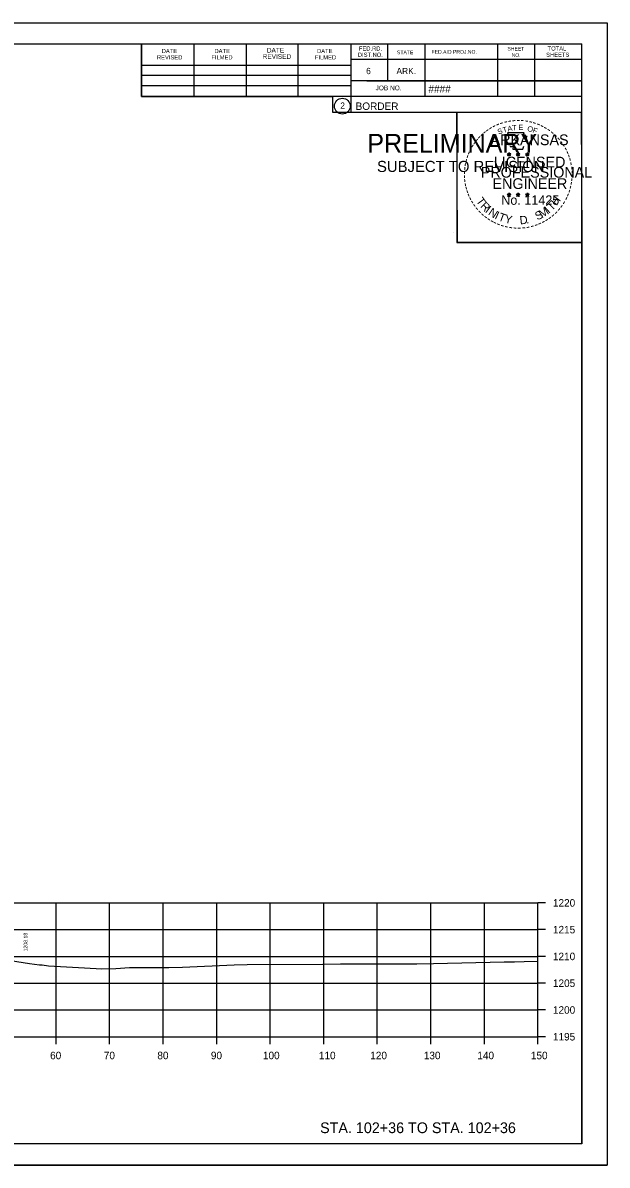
# Model space of a CAD drawing. Extents: x -70 to 701944, y -4 to 666871.
# Drawn here: x 667686.1 to 667795.2, y 653677.9 to 653891.3 of the extents above; entities that cross this region are included whole.
import ezdxf

# ---------------------------------------------------------------- set-up
doc = ezdxf.new("R2010")
doc.units = 0
for name, color, linetype in [('R_Axis', 7, 'Continuous'), ('R_Axis Annot', 7, 'Continuous'), ('R_Border', 7, 'Continuous'), ('R_Border PE', 7, 'Continuous'), ('R_Border Prem', 7, 'Continuous'), ('R_Draft', 7, 'Continuous'), ('R_Exist Surface', 7, 'Continuous'), ('R_Grid', 7, 'Continuous'), ('R_No Plot', 7, 'Continuous')]:
    doc.layers.add(name, color=color, linetype=linetype)

msp = doc.modelspace()

# ---------------------------------------------------------------- linework, layer by layer
at = {"layer": 'R_Axis'}
for p, q in [((667782.3, 653701.92), (667782.3, 653726.92)), ((667783.7, 653726.92), (667782.3, 653726.92)), ((667783.7, 653721.92), (667782.3, 653721.92)), ((667783.7, 653716.92), (667782.3, 653716.92)), ((667783.7, 653711.92), (667782.3, 653711.92)), ((667783.7, 653706.92), (667782.3, 653706.92)), ((667482.3, 653701.92), (667782.3, 653701.92)), ((667692.3, 653700.52), (667692.3, 653701.92)), ((667702.3, 653700.52), (667702.3, 653701.92)), ((667712.3, 653700.52), (667712.3, 653701.92)), ((667722.3, 653700.52), (667722.3, 653701.92)), ((667732.3, 653700.52), (667732.3, 653701.92)), ((667742.3, 653700.52), (667742.3, 653701.92)), ((667752.3, 653700.52), (667752.3, 653701.92)), ((667762.3, 653700.52), (667762.3, 653701.92)), ((667772.3, 653700.52), (667772.3, 653701.92)), ((667782.3, 653700.52), (667782.3, 653701.92)), ((667783.7, 653701.92), (667782.3, 653701.92))]:
    msp.add_line(p, q, dxfattribs=at)
at = {"layer": 'R_Border'}
for p, q in [((667474.3, 653887.38), (667790.48, 653887.38)), ((667708.22, 653877.5), (667708.22, 653887.38)), ((667718.08, 653877.5), (667718.08, 653887.18)), ((667727.84, 653877.5), (667727.84, 653887.18)), ((667737.52, 653877.5), (667737.52, 653887.18)), ((667747.38, 653887.38), (667747.38, 653874.58)), ((667754.22, 653887.38), (667754.22, 653880.44)), ((667761.16, 653887.38), (667761.16, 653877.5)), ((667774.74, 653887.38), (667774.74, 653877.5)), ((667781.68, 653887.38), (667781.68, 653877.5)), ((667790.48, 653681.92), (667790.48, 653887.38)), ((667790.48, 653884.44), (667747.38, 653884.44)), ((667790.48, 653884.46), (667790.48, 653884.46)), ((667708.22, 653883.36), (667747.38, 653883.36)), ((667708.22, 653881.5), (667747.38, 653881.5)), ((667790.48, 653880.44), (667747.38, 653880.44)), ((667750.34, 653880.44), (667790.48, 653880.44)), ((667708.22, 653877.5), (667708.22, 653879.56)), ((667708.22, 653879.56), (667747.38, 653879.56)), ((667790.48, 653877.5), (667708.22, 653877.5)), ((667747.38, 653874.58), (667790.48, 653874.58)), ((667790.48, 653681.92), (667474.3, 653681.92))]:
    msp.add_line(p, q, dxfattribs=at)
msp.add_circle((667745.77, 653875.72), 1.47, dxfattribs=at)
at = {"layer": 'R_Border PE'}
for p, q in [((667776.91, 653867.09), (667776.87, 653866.84)), ((667776.91, 653866.73), (667776.91, 653867.09)), ((667776.91, 653867.09), (667776.96, 653866.84)), ((667778.58, 653867.09), (667778.54, 653866.84)), ((667778.58, 653866.73), (667778.58, 653867.09)), ((667778.58, 653867.09), (667778.63, 653866.84)), ((667780.35, 653867.08), (667780.31, 653866.83)), ((667780.35, 653866.71), (667780.35, 653867.08)), ((667780.35, 653867.08), (667780.4, 653866.83)), ((667776.56, 653866.84), (667776.91, 653866.73)), ((667776.56, 653866.84), (667776.82, 653866.79)), ((667776.56, 653866.84), (667776.8, 653866.71)), ((667776.7, 653866.43), (667776.91, 653866.73)), ((667776.7, 653866.43), (667776.82, 653866.67)), ((667776.7, 653866.43), (667776.91, 653866.65)), ((667777.26, 653866.84), (667776.91, 653866.73)), ((667777.13, 653866.43), (667776.91, 653866.73)), ((667777.13, 653866.43), (667776.91, 653866.64)), ((667777.26, 653866.84), (667776.97, 653866.79)), ((667777.13, 653866.43), (667776.99, 653866.72)), ((667777.26, 653866.84), (667777.06, 653866.73)), ((667778.23, 653866.84), (667778.58, 653866.73)), ((667778.23, 653866.84), (667778.49, 653866.79)), ((667778.23, 653866.84), (667778.47, 653866.71)), ((667778.37, 653866.43), (667778.58, 653866.73)), ((667778.37, 653866.43), (667778.49, 653866.67)), ((667778.37, 653866.43), (667778.58, 653866.65)), ((667778.93, 653866.84), (667778.58, 653866.73)), ((667778.8, 653866.43), (667778.58, 653866.73)), ((667778.8, 653866.43), (667778.58, 653866.64)), ((667778.93, 653866.84), (667778.64, 653866.79)), ((667778.8, 653866.43), (667778.66, 653866.72)), ((667778.93, 653866.84), (667778.73, 653866.73)), ((667780, 653866.82), (667780.35, 653866.71)), ((667780, 653866.82), (667780.25, 653866.78)), ((667780, 653866.82), (667780.23, 653866.7)), ((667780.13, 653866.42), (667780.35, 653866.71)), ((667780.13, 653866.42), (667780.26, 653866.66)), ((667780.13, 653866.42), (667780.34, 653866.63)), ((667780.56, 653866.42), (667780.34, 653866.63)), ((667780.69, 653866.82), (667780.35, 653866.71)), ((667780.56, 653866.42), (667780.35, 653866.71)), ((667780.69, 653866.82), (667780.41, 653866.78)), ((667780.56, 653866.42), (667780.42, 653866.71)), ((667780.69, 653866.82), (667780.49, 653866.72)), ((667776.56, 653859.26), (667776.91, 653859.15)), ((667776.56, 653859.26), (667776.81, 653859.22)), ((667776.56, 653859.26), (667776.8, 653859.14)), ((667776.69, 653858.86), (667776.91, 653859.15)), ((667776.69, 653858.86), (667776.82, 653859.1)), ((667776.69, 653858.86), (667776.91, 653859.07)), ((667776.91, 653859.52), (667776.87, 653859.27)), ((667776.91, 653859.15), (667776.91, 653859.52)), ((667776.91, 653859.52), (667776.96, 653859.27)), ((667777.26, 653859.26), (667776.91, 653859.15)), ((667777.12, 653858.86), (667776.91, 653859.15)), ((667777.12, 653858.86), (667776.91, 653859.07)), ((667777.26, 653859.26), (667776.97, 653859.21)), ((667777.12, 653858.86), (667776.98, 653859.15)), ((667777.26, 653859.26), (667777.05, 653859.16)), ((667778.23, 653859.26), (667778.58, 653859.15)), ((667778.23, 653859.26), (667778.48, 653859.22)), ((667778.23, 653859.26), (667778.47, 653859.14)), ((667778.36, 653858.86), (667778.58, 653859.15)), ((667778.36, 653858.86), (667778.49, 653859.1)), ((667778.36, 653858.86), (667778.58, 653859.07)), ((667778.58, 653859.52), (667778.54, 653859.27)), ((667778.58, 653859.15), (667778.58, 653859.52)), ((667778.58, 653859.52), (667778.63, 653859.27)), ((667778.92, 653859.26), (667778.58, 653859.15)), ((667778.79, 653858.86), (667778.58, 653859.15)), ((667778.79, 653858.86), (667778.58, 653859.07)), ((667778.92, 653859.26), (667778.64, 653859.21)), ((667778.79, 653858.86), (667778.65, 653859.15)), ((667778.92, 653859.26), (667778.72, 653859.16)), ((667780, 653859.25), (667780.34, 653859.14)), ((667780, 653859.25), (667780.25, 653859.21)), ((667780, 653859.25), (667780.23, 653859.13)), ((667780.13, 653858.85), (667780.34, 653859.14)), ((667780.13, 653858.85), (667780.25, 653859.09)), ((667780.13, 653858.85), (667780.34, 653859.06)), ((667780.34, 653859.51), (667780.3, 653859.26)), ((667780.34, 653859.14), (667780.34, 653859.51)), ((667780.34, 653859.51), (667780.39, 653859.26)), ((667780.69, 653859.25), (667780.34, 653859.14)), ((667780.56, 653858.85), (667780.34, 653859.14)), ((667780.56, 653858.85), (667780.34, 653859.06)), ((667780.69, 653859.25), (667780.41, 653859.2)), ((667780.56, 653858.85), (667780.42, 653859.14)), ((667780.69, 653859.25), (667780.49, 653859.15))]:
    msp.add_line(p, q, dxfattribs=at)
for points in [[(667776.6, 653870.71), (667776.87, 653869.89)], [(667780.12, 653869.79), (667780.26, 653870.08), (667779.57, 653870.05), (667779.72, 653870.71), (667776.6, 653870.71)], [(667776.91, 653867.09), (667777.13, 653866.43), (667776.56, 653866.84), (667777.26, 653866.84), (667776.7, 653866.43), (667776.91, 653867.09)], [(667777.1, 653868.29), (667777.1, 653868.2), (667777.66, 653868.19), (667777.61, 653867.71), (667779.48, 653867.71), (667779.68, 653868.25)], [(667778.58, 653867.09), (667778.8, 653866.43), (667778.23, 653866.84), (667778.93, 653866.84), (667778.37, 653866.43), (667778.58, 653867.09)], [(667780.35, 653867.08), (667780.56, 653866.42), (667780, 653866.82), (667780.69, 653866.82), (667780.13, 653866.42), (667780.35, 653867.08)], [(667776.91, 653859.52), (667777.12, 653858.86), (667776.56, 653859.26), (667777.26, 653859.26), (667776.69, 653858.86), (667776.91, 653859.52)], [(667778.58, 653859.52), (667778.79, 653858.86), (667778.23, 653859.26), (667778.92, 653859.26), (667778.36, 653858.86), (667778.58, 653859.52)], [(667780.34, 653859.51), (667780.56, 653858.85), (667780, 653859.25), (667780.69, 653859.25), (667780.13, 653858.85), (667780.34, 653859.51)]]:
    msp.add_lwpolyline(points, dxfattribs=at)
for centre, radius in [((667776.91, 653866.72), 0.172), ((667776.91, 653866.72), 0.145), ((667776.91, 653866.72), 0.116), ((667776.91, 653866.72), 0.0991), ((667776.91, 653866.72), 0.0747), ((667776.91, 653866.72), 0.0495), ((667776.91, 653866.72), 0.0296), ((667778.58, 653866.72), 0.172), ((667778.58, 653866.72), 0.145), ((667778.58, 653866.72), 0.116), ((667778.58, 653866.72), 0.0991), ((667778.58, 653866.72), 0.0747), ((667778.58, 653866.72), 0.0495), ((667778.58, 653866.72), 0.0296), ((667780.35, 653866.71), 0.172), ((667780.35, 653866.71), 0.145), ((667780.35, 653866.71), 0.116), ((667780.35, 653866.71), 0.0991), ((667780.35, 653866.71), 0.0747), ((667780.35, 653866.71), 0.0495), ((667780.35, 653866.71), 0.0296), ((667776.91, 653859.15), 0.172), ((667776.91, 653859.15), 0.145), ((667776.91, 653859.15), 0.116), ((667776.91, 653859.15), 0.0991), ((667776.91, 653859.15), 0.0747), ((667776.91, 653859.15), 0.0495), ((667776.91, 653859.15), 0.0296), ((667778.58, 653859.15), 0.172), ((667778.58, 653859.15), 0.145), ((667778.58, 653859.15), 0.116), ((667778.58, 653859.15), 0.0991), ((667778.58, 653859.15), 0.0747), ((667778.58, 653859.15), 0.0495), ((667778.58, 653859.15), 0.0296), ((667780.34, 653859.14), 0.172), ((667780.34, 653859.14), 0.145), ((667780.34, 653859.14), 0.116), ((667780.34, 653859.14), 0.0991), ((667780.34, 653859.14), 0.0747), ((667780.34, 653859.14), 0.0495), ((667780.34, 653859.14), 0.0296)]:
    msp.add_circle(centre, radius, dxfattribs=at)
at = {"layer": 'R_Exist Surface'}
msp.add_lwpolyline([(667683.79, 653716.13), (667687.34, 653715.57), (667689.22, 653715.38), (667689.38, 653715.37), (667689.69, 653715.33), (667690.89, 653715.15), (667697.58, 653714.78), (667700.83, 653714.62), (667703.44, 653714.67), (667706.02, 653714.88), (667713.34, 653714.83), (667715.88, 653714.89), (667725.53, 653715.33), (667727.98, 653715.42), (667742.1, 653715.48), (667745.41, 653715.51), (667759.7, 653715.56), (667762.82, 653715.59), (667776.02, 653715.9), (667777.93, 653715.94), (667779.7, 653715.96), (667782.3, 653716.03)], dxfattribs=at)
at = {"layer": 'R_Grid'}
for p, q in [((667482.3, 653726.92), (667782.3, 653726.92)), ((667692.3, 653701.92), (667692.3, 653726.92)), ((667702.3, 653701.92), (667702.3, 653726.92)), ((667712.3, 653701.92), (667712.3, 653726.92)), ((667722.3, 653701.92), (667722.3, 653726.92)), ((667732.3, 653701.92), (667732.3, 653726.92)), ((667742.3, 653701.92), (667742.3, 653726.92)), ((667752.3, 653701.92), (667752.3, 653726.92)), ((667762.3, 653701.92), (667762.3, 653726.92)), ((667772.3, 653701.92), (667772.3, 653726.92)), ((667782.3, 653701.92), (667782.3, 653726.92)), ((667482.3, 653721.92), (667782.3, 653721.92)), ((667482.3, 653716.92), (667782.3, 653716.92)), ((667482.3, 653711.92), (667782.3, 653711.92)), ((667482.3, 653706.92), (667782.3, 653706.92)), ((667482.3, 653701.92), (667782.3, 653701.92))]:
    msp.add_line(p, q, dxfattribs=at)
at = {"layer": 'R_No Plot'}
for p, q in [((667461.9, 653891.28), (667795.23, 653891.28)), ((667766.51, 653852.13), (667766.51, 653852.13)), ((667461.9, 653677.94), (667795.23, 653677.94))]:
    msp.add_line(p, q, dxfattribs=at)
for points in [[(667461.89, 653891.28), (667795.23, 653891.28), (667795.23, 653677.94), (667461.89, 653677.94)], [(667708.22, 653887.38), (667708.22, 653877.5), (667743.95, 653877.5), (667743.95, 653874.58), (667767.15, 653874.58), (667767.15, 653850.25), (667790.48, 653850.25), (667790.48, 653681.92), (667474.3, 653681.92), (667474.3, 653887.38)], [(667767.15, 653874.58), (667790.36, 653874.58), (667790.48, 653850.25), (667767.27, 653850.25)]]:
    msp.add_lwpolyline(points, close=True, dxfattribs=at)

# ---------------------------------------------------------------- texts
at = {"layer": 'R_Axis Annot'}
for s, p in [('1220', (667785.1, 653726.22)), ('1215', (667785.1, 653721.22)), ('1210', (667785.1, 653716.22)), ('1205', (667785.1, 653711.22)), ('1200', (667785.1, 653706.22)), ('1195', (667785.1, 653701.22)), ('60', (667691.18, 653697.72)), ('70', (667701.21, 653697.72)), ('80', (667711.21, 653697.72)), ('90', (667721.21, 653697.72)), ('100', (667730.93, 653697.72)), ('110', (667741.38, 653697.72)), ('120', (667750.98, 653697.72)), ('130', (667760.98, 653697.72)), ('140', (667770.98, 653697.72)), ('150', (667780.98, 653697.72))]:
    msp.add_text(s, height=1.4, dxfattribs=at).set_placement(p)
at = {"layer": 'R_Border'}
for s, height, p in [('DATE', 0.782, (667712.02, 653885.62)), ('DATE', 0.782, (667721.88, 653885.62)), ('DATE', 0.879, (667731.66, 653885.72)), ('DATE', 0.782, (667741.04, 653885.62)), ('FED.RD.', 0.782, (667748.86, 653886.1)), ('FED.AID PROJ.NO.', 0.684, (667762.44, 653885.52)), ('SHEET', 0.684, (667776.6, 653886.1)), ('TOTAL', 0.782, (667784.12, 653886.1)), ('REVISED', 0.782, (667711.14, 653884.44)), ('FILMED', 0.782, (667721.3, 653884.44)), ('REVISED', 0.879, (667730.88, 653884.54)), ('FILMED', 0.782, (667740.64, 653884.44)), ('DIST.NO.', 0.782, (667748.66, 653884.92)), ('STATE', 0.684, (667755.98, 653885.42)), ('NO.', 0.684, (667777.38, 653884.92)), ('SHEETS', 0.782, (667783.84, 653884.92)), ('6', 1.17, (667750.22, 653881.7)), ('ARK.', 1.172, (667755.88, 653881.7)), ('JOB NO.', 0.879, (667751.98, 653878.68)), ('####', 1.4, (667761.85, 653878.24)), ('2', 1.17, (667745.38, 653875.23)), ('BORDER', 1.4, (667748.24, 653875.01))]:
    msp.add_text(s, height=height, rotation=360, dxfattribs=at).set_placement(p)
at = {"layer": 'R_Border PE'}
for s, height, rotation, p in [('-', 1.6, 36.2317, (667772.91, 653870.49)), ('-', 1.6, 34.0636, (667773.49, 653870.89)), ('-', 1.6, 28.7918, (667774.09, 653871.26)), ('-', 1.6, 24.3072, (667774.72, 653871.57)), ('S', 1, 21.594, (667774.96, 653870.39)), ('-', 1.6, 19.1761, (667775.35, 653871.84)), ('T', 1, 16.4036, (667775.87, 653870.72)), ('-', 1.6, 13.6301, (667776.1, 653872.08)), ('A', 1, 11.2132, (667776.7, 653870.97)), ('-', 1.6, 10.2193, (667776.78, 653872.24)), ('T', 1, 6.0228, (667777.55, 653871.14)), ('-', 1.6, 5.8968, (667777.51, 653872.35)), ('-', 1.6, 0.1862, (667778.28, 653872.43)), ('E', 1, 0.8323, (667778.65, 653871.25)), ('-', 1.6, 357.743, (667779, 653872.41)), ('-', 1.6, 352.1617, (667779.75, 653872.36)), ('O', 1, 350.4515, (667780.26, 653871.04)), ('-', 1.6, 347.2049, (667780.47, 653872.24)), ('F', 1, 340.0707, (667781.21, 653870.81)), ('-', 1.6, 342.3362, (667781.1, 653872.09)), ('-', 1.6, 337.8551, (667781.84, 653871.87)), ('-', 1.6, 334.1211, (667782.47, 653871.59)), ('-', 1.6, 329.6409, (667783.05, 653871.31)), ('-', 1.6, 325.8627, (667783.69, 653870.95)), ('-', 1.6, 54.2325, (667770.74, 653868.16)), ('-', 1.6, 50.6142, (667771.15, 653868.73)), ('-', 1.6, 48.423, (667771.55, 653869.22)), ('-', 1.6, 42.9622, (667772, 653869.7)), ('-', 1.6, 38.9507, (667772.43, 653870.11)), ('ARKANSAS', 2, 360, (667773.46, 653868.43)), ('-', 1.6, 320.5297, (667784.3, 653870.52)), ('-', 1.6, 315.5786, (667784.9, 653870.04)), ('-', 1.6, 309.8797, (667785.47, 653869.49)), ('-', 1.6, 306.6522, (667785.99, 653868.88)), ('-', 1.6, 67.7743, (667769.84, 653866.41)), ('-', 1.6, 62.8713, (667770.1, 653867.02)), ('-', 1.6, 58.0706, (667770.41, 653867.64)), ('-', 1.4, 303.6753, (667786.48, 653868.32)), ('-', 1.6, 299.6684, (667786.8, 653867.71)), ('-', 1.6, 294.6628, (667787.12, 653867.1)), ('-', 1.6, 81.2013, (667769.29, 653864.36)), ('-', 1.6, 75.461, (667769.42, 653865.07)), ('-', 1.6, 72.3945, (667769.62, 653865.78)), ('LICENSED', 2, 360, (667774.06, 653864.28)), ('DWB', 0.01, 360, (667776.9, 653866.72)), ('DWB', 0.01, 360, (667778.57, 653866.72)), ('DWB', 0.01, 360, (667780.33, 653866.71)), ('-', 1.6, 290.5728, (667787.38, 653866.52)), ('-', 1.6, 285.1233, (667787.61, 653865.94)), ('-', 1.6, 280.5493, (667787.81, 653865.2)), ('-', 1.6, 94.1959, (667769.23, 653862.24)), ('-', 1.6, 89.0622, (667769.19, 653862.96)), ('-', 1.6, 85.1863, (667769.22, 653863.66)), ('PROFESSIONAL', 2, 360, (667771.63, 653862.37)), ('-', 1.6, 276.5962, (667787.98, 653864.43)), ('-', 1.6, 274.3301, (667788.04, 653863.71)), ('-', 1.6, 269.9407, (667788.07, 653863.08)), ('-', 1.6, 98.9479, (667769.3, 653861.57)), ('-', 1.6, 101.7149, (667769.43, 653860.84)), ('-', 1.6, 105.4578, (667769.6, 653860.24)), ('ENGINEER', 2, 360, (667773.82, 653860.25)), ('-', 1.6, 255.7626, (667787.87, 653861.08)), ('-', 1.6, 260.9953, (667787.98, 653861.76)), ('-', 1.6, 263.5172, (667788.05, 653862.41)), ('-', 1.6, 109.0874, (667769.81, 653859.61)), ('-', 1.6, 114.0643, (667770.06, 653859.02)), ('-', 1.6, 115.7289, (667770.37, 653858.4)), ('T', 1.54, 306.0406, (667770.67, 653857.99)), ('No. 11425', 1.757, 360, (667775.45, 653857.3)), ('DWB', 0.01, 360, (667776.9, 653859.15)), ('DWB', 0.01, 360, (667778.56, 653859.15)), ('DWB', 0.01, 360, (667780.33, 653859.14)), ('H', 1.54, 54.6088, (667785.79, 653857.03)), ('-', 1.6, 244.6197, (667787.2, 653859.06)), ('-', 1.6, 247.8887, (667787.47, 653859.69)), ('-', 1.6, 252.8681, (667787.69, 653860.36)), ('-', 1.6, 120.4471, (667770.73, 653857.81)), ('-', 1.6, 125.8934, (667771.13, 653857.25)), ('-', 1.6, 130.7181, (667771.59, 653856.7)), ('R', 1.54, 314.005, (667771.43, 653856.94)), ('I', 1.54, 321.9694, (667772.33, 653856.01)), ('N', 1.54, 326.5002, (667772.9, 653855.54)), ('M', 1.54, 32.6563, (667783.05, 653854.76)), ('I', 1.54, 42.1136, (667784.34, 653855.6)), ('T', 1.54, 46.6444, (667784.9, 653856.08)), ('-', 1.6, 231.2538, (667785.98, 653857.09)), ('-', 1.6, 233.8452, (667786.41, 653857.65)), ('-', 1.6, 239.0712, (667786.81, 653858.3)), ('-', 1.6, 134.2238, (667772.11, 653856.15)), ('-', 1.6, 138.9338, (667772.63, 653855.69)), ('-', 1.6, 144.6463, (667773.19, 653855.28)), ('-', 1.6, 148.0898, (667773.75, 653854.91)), ('-', 1.6, 151.5704, (667774.33, 653854.59)), ('I', 1.54, 335.3603, (667774.11, 653854.75)), ('T', 1.54, 339.8912, (667774.77, 653854.43)), ('Y', 1.54, 347.8556, (667775.98, 653853.98)), ('D', 1.54, 6.3969, (667778.97, 653853.62)), ('S', 1.54, 26.9312, (667782.21, 653854.35)), ('-', 1.6, 207.3568, (667783.34, 653854.81)), ('-', 1.6, 212.2491, (667783.89, 653855.15)), ('-', 1.6, 215.7363, (667784.43, 653855.54)), ('-', 1.6, 221.0851, (667784.98, 653856.01)), ('-', 1.6, 225.7653, (667785.5, 653856.52)), ('-', 1.6, 154.6002, (667774.85, 653854.34)), ('-', 1.6, 158.5612, (667775.48, 653854.09)), ('-', 1.6, 162.7983, (667776.16, 653853.87)), ('-', 1.6, 167.5555, (667776.88, 653853.71)), ('-', 1.6, 173.1155, (667777.65, 653853.6)), ('-', 1.6, 176.5183, (667778.4, 653853.55)), ('-', 1.6, 181.5918, (667779.14, 653853.57)), ('-', 1.6, 185.8167, (667779.95, 653853.64)), ('-', 1.6, 191.2858, (667780.69, 653853.77)), ('.', 1.54, 13.7642, (667780.16, 653853.75)), ('-', 1.6, 195.4743, (667781.42, 653853.97)), ('-', 1.6, 200.7184, (667782.09, 653854.22)), ('-', 1.6, 204.2516, (667782.71, 653854.49))]:
    msp.add_text(s, height=height, rotation=rotation, dxfattribs=at).set_placement(p)
at = {"layer": 'R_Border Prem'}
for s, height, p in [('PRELIMINARY', 3.5, (667750.43, 653867.04)), ('DWB', 0.01, (667751.18, 653868.89)), ('SUBJECT TO REVISION', 2.0751, (667752.24, 653863.42))]:
    msp.add_text(s, height=height, rotation=360, dxfattribs=at).set_placement(p)
at = {"layer": 'R_Draft'}
msp.add_text('1208.18', height=0.7, rotation=90, dxfattribs=at).set_placement((667686.94, 653717.85))
msp.add_text('STA. 102+36 TO STA. 102+36', height=2, dxfattribs=at).set_placement((667741.61, 653683.92))

doc.saveas('drawing.dxf')
